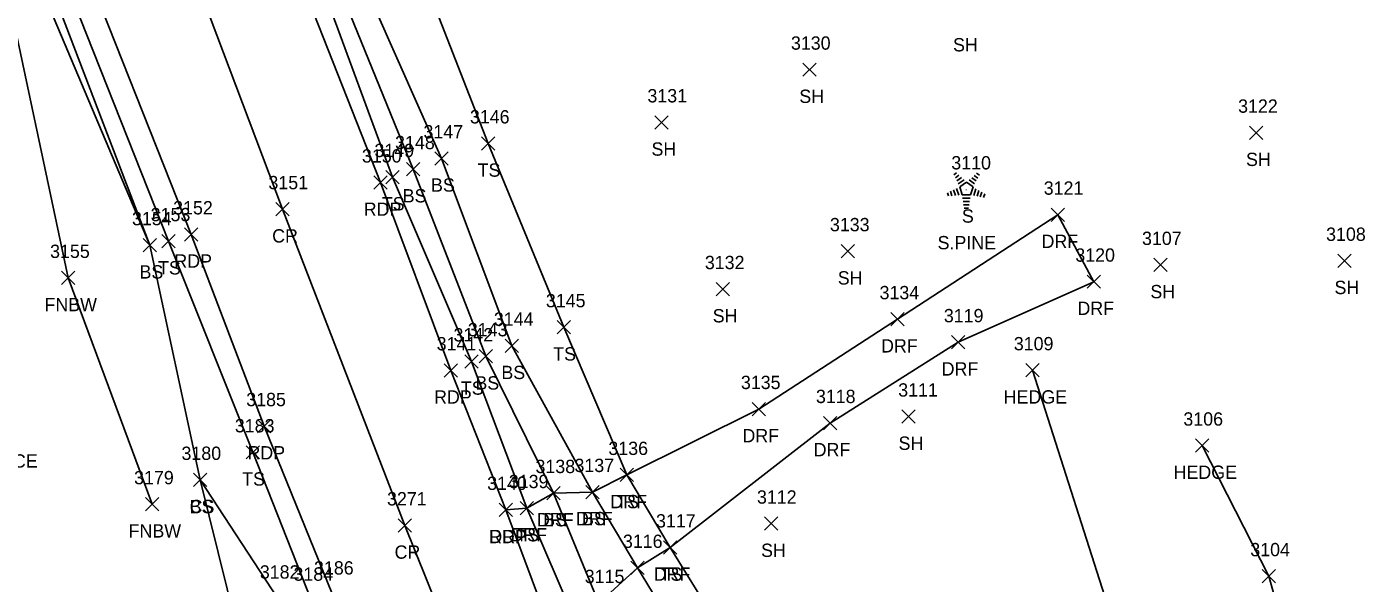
# Model space of a CAD drawing. Extents: x 1439173 to 1457902, y 641926 to 659889.
# Drawn here: x 1446891.5 to 1447091.1, y 651726.3 to 651810 of the extents above; entities that cross this region are included whole.
import ezdxf

# ---------------------------------------------------------------- set-up
doc = ezdxf.new("R2010")
doc.units = 0
for name, color, linetype in [('L_A', 7, 'Continuous'), ('L_C', 7, 'Continuous'), ('L_I', 7, 'Continuous'), ('L_TIC', 7, 'Continuous'), ('LAHR', 7, 'Continuous'), ('LELB', 7, 'Continuous'), ('LFNC', 7, 'Continuous'), ('LTC', 7, 'Continuous'), ('P_A', 7, 'Continuous'), ('P_I', 7, 'Continuous'), ('P_TIC', 7, 'Continuous'), ('PET', 7, 'Continuous'), ('PRC', 7, 'Continuous'), ('R_A', 7, 'Continuous'), ('R_I', 7, 'Continuous'), ('R_TIC', 7, 'Continuous'), ('RDF', 7, 'Continuous')]:
    doc.layers.add(name, color=color, linetype=linetype)

msp = doc.modelspace()

# ---------------------------------------------------------------- linework, layer by layer
at = {"layer": 'L_TIC'}
for points in [[(1447008.02, 651802.5), (1447010.02, 651804.5)], [(1447010.02, 651802.5), (1447008.02, 651804.5)], [(1446985.83, 651794.58), (1446987.83, 651796.58)], [(1446987.83, 651794.58), (1446985.83, 651796.58)], [(1447075.06, 651793.03), (1447077.06, 651795.03)], [(1447077.06, 651793.03), (1447075.06, 651795.03)], [(1446959.82, 651791.42), (1446961.82, 651793.42)], [(1446961.82, 651791.42), (1446959.82, 651793.42)], [(1446952.79, 651789.18), (1446954.79, 651791.18)], [(1446954.79, 651789.18), (1446952.79, 651791.18)], [(1446945.44, 651786.37), (1446947.44, 651788.37)], [(1446947.44, 651786.37), (1446945.44, 651788.37)], [(1446948.54, 651787.56), (1446950.54, 651789.56)], [(1446950.54, 651787.56), (1446948.54, 651789.56)], [(1446909.04, 651776.13), (1446911.04, 651778.13)], [(1446911.04, 651776.13), (1446909.04, 651778.13)], [(1446911.85, 651776.74), (1446913.85, 651778.74)], [(1446913.85, 651776.74), (1446911.85, 651778.74)], [(1447013.79, 651775.23), (1447015.79, 651777.23)], [(1447015.79, 651775.23), (1447013.79, 651777.23)], [(1447060.71, 651773.17), (1447062.71, 651775.17)], [(1447062.71, 651773.17), (1447060.71, 651775.17)], [(1447088.34, 651773.79), (1447090.34, 651775.79)], [(1447090.34, 651773.79), (1447088.34, 651775.79)], [(1446896.75, 651771.22), (1446898.75, 651773.22)], [(1446898.75, 651771.22), (1446896.75, 651773.22)], [(1446995.02, 651769.54), (1446997.02, 651771.54)], [(1446997.02, 651769.54), (1446995.02, 651771.54)], [(1446971.16, 651763.81), (1446973.16, 651765.81)], [(1446973.16, 651763.81), (1446971.16, 651765.81)], [(1446963.35, 651761.03), (1446965.35, 651763.03)], [(1446965.35, 651761.03), (1446963.35, 651763.03)], [(1446957.3, 651758.68), (1446959.3, 651760.68)], [(1446959.3, 651758.68), (1446957.3, 651760.68)], [(1446959.45, 651759.45), (1446961.45, 651761.45)], [(1446961.45, 651759.45), (1446959.45, 651761.45)], [(1447041.48, 651757.35), (1447043.48, 651759.35)], [(1447043.48, 651757.35), (1447041.48, 651759.35)], [(1447022.91, 651750.4), (1447024.91, 651752.4)], [(1447024.91, 651750.4), (1447022.91, 651752.4)], [(1447066.98, 651746.04), (1447068.98, 651748.04)], [(1447068.98, 651746.04), (1447066.98, 651748.04)], [(1446924.48, 651745.03), (1446926.48, 651747.03)], [(1446926.48, 651745.03), (1446924.48, 651747.03)], [(1446916.56, 651740.89), (1446918.56, 651742.89)], [(1446918.56, 651740.89), (1446916.56, 651742.89)], [(1446916.56, 651740.89), (1446918.56, 651742.89)], [(1446918.56, 651740.89), (1446916.56, 651742.89)], [(1446980.6, 651741.63), (1446982.6, 651743.63)], [(1446982.6, 651741.63), (1446980.6, 651743.63)], [(1446969.61, 651738.91), (1446971.61, 651740.91)], [(1446971.61, 651738.91), (1446969.61, 651740.91)], [(1446975.45, 651739.07), (1446977.45, 651741.07)], [(1446977.45, 651739.07), (1446975.45, 651741.07)], [(1446909.37, 651737.23), (1446911.37, 651739.23)], [(1446911.37, 651737.23), (1446909.37, 651739.23)], [(1446965.61, 651736.65), (1446967.61, 651738.65)], [(1446967.61, 651736.65), (1446965.61, 651738.65)], [(1447002.28, 651734.32), (1447004.28, 651736.32)], [(1447004.28, 651734.32), (1447002.28, 651736.32)], [(1446987.13, 651730.74), (1446989.13, 651732.74)], [(1446989.13, 651730.74), (1446987.13, 651732.74)], [(1446982.22, 651727.67), (1446984.22, 651729.67)], [(1446984.22, 651727.67), (1446982.22, 651729.67)], [(1447076.96, 651726.42), (1447078.96, 651728.42)], [(1447078.96, 651726.42), (1447076.96, 651728.42)]]:
    msp.add_lwpolyline(points, dxfattribs=at)
at = {"layer": 'LAHR'}
for points in [[(1447065.31, 651682.26), (1447055.26, 651718.43), (1447042.48, 651758.35)], [(1447086.7, 651696.26), (1447077.96, 651727.42), (1447067.98, 651747.04)]]:
    msp.add_lwpolyline(points, dxfattribs=at)
at = {"layer": 'LELB'}
for points in [[(1446942.78, 651838.63), (1446960.82, 651792.42)], [(1446931.09, 651833.98), (1446949.54, 651788.56)], [(1446933.9, 651835.12), (1446953.79, 651790.18)], [(1446929.52, 651833.3), (1446946.44, 651787.37)], [(1446891.57, 651820.91), (1446910.04, 651777.13)], [(1446893.18, 651821.31), (1446910.04, 651777.13)], [(1446895.48, 651821.67), (1446912.85, 651777.74)], [(1446887.8, 651819.25), (1446897.75, 651772.22)], [(1447109.38, 651687.01), (1447081.92, 651682.51), (1447066.27, 651678.02), (1447050.14, 651666.77), (1447048.92, 651654.73), (1447035.68, 651655.13), (1447027.23, 651662.13), (1447018.89, 651680.99), (1447005.85, 651703.12), (1446988.13, 651731.74), (1446981.6, 651742.63), (1446972.16, 651764.81), (1446960.82, 651792.42)], [(1447176.46, 651638.56), (1447157.37, 651654.17), (1447151.36, 651687.07), (1447108.87, 651675.26), (1447075.48, 651665.81), (1447060.49, 651656.58), (1447049.71, 651647.48), (1447032.74, 651649.04), (1447024.72, 651654.22), (1447022.26, 651662.74), (1447016.12, 651679.7), (1447000.24, 651700.72), (1446983.22, 651728.67), (1446976.45, 651740.07), (1446964.35, 651762.03), (1446953.79, 651790.18)], [(1447181.61, 651589.03), (1447148.74, 651590.5), (1447143.19, 651606.57), (1447136.79, 651608.18), (1447116.08, 651609.12), (1447094.58, 651611.64), (1447075.85, 651602.21), (1447067.37, 651588.43), (1447052.01, 651576.1), (1447048.14, 651570.39), (1447045.56, 651567.6), (1447044.38, 651559.26), (1447043.29, 651558.79), (1447040.62, 651569), (1447032.41, 651593), (1447018.58, 651622.6), (1447013.05, 651636.38), (1447004.2, 651659.56), (1446998.81, 651674.15), (1446991.64, 651698.18), (1446977.42, 651723.39), (1446970.61, 651739.91), (1446960.45, 651760.45), (1446949.54, 651788.56)], [(1447063.03, 651560.12), (1447045.49, 651557.16), (1447040.31, 651557.98), (1447034.35, 651565.46), (1447024.68, 651588.34), (1447012.55, 651620), (1447004.73, 651640.45), (1447002.5, 651645.62), (1446993.2, 651668.85), (1446983.37, 651694.97), (1446974.02, 651720.35), (1446966.61, 651737.65), (1446958.3, 651759.68), (1446946.44, 651787.37)], [(1446910.04, 651777.13), (1446917.56, 651741.89), (1446922.99, 651720.09), (1446927.98, 651702.33), (1446925.67, 651680.86), (1446929.28, 651657.43), (1446937.03, 651646.83), (1446940.26, 651637.91)], [(1446912.85, 651777.74), (1446925.48, 651746.03), (1446934.28, 651723.74), (1446943.86, 651699.76), (1446959.01, 651659.78), (1446968.83, 651635.22), (1446983.26, 651595.73), (1446991.32, 651574.53), (1447000.12, 651553.29), (1447014.92, 651516.41), (1447027.79, 651483.92), (1447046.99, 651435.15), (1447066.41, 651388.26), (1447084.97, 651341.27), (1447105.61, 651290.94)], [(1446917.56, 651741.89), (1446929.24, 651724.06), (1446937.5, 651697.61), (1446953.3, 651658.76), (1446962.53, 651634.04), (1446978.24, 651593.57), (1446985.05, 651572.92)]]:
    msp.add_lwpolyline(points, dxfattribs=at)
at = {"layer": 'LFNC'}
msp.add_lwpolyline([(1446897.75, 651772.22), (1446910.37, 651738.23)], dxfattribs=at)
at = {"layer": 'LTC'}
for p, q in [((1447030.72, 651787.73), (1447031.08, 651787.99)), ((1447034.12, 651787.97), (1447034.54, 651787.67)), ((1447030.93, 651787.26), (1447031.46, 651787.65)), ((1447031.14, 651786.8), (1447031.85, 651787.31)), ((1447031.35, 651786.33), (1447032.23, 651786.97)), ((1447031.58, 651785.88), (1447032.59, 651786.61)), ((1447032.59, 651786.61), (1447033.59, 651785.89)), ((1447033.01, 651786.93), (1447033.82, 651786.34)), ((1447033.38, 651787.27), (1447034.06, 651786.78)), ((1447033.75, 651787.62), (1447034.3, 651787.22)), ((1447029.76, 651785.01), (1447029.91, 651784.54)), ((1447030.21, 651785.23), (1447030.42, 651784.57)), ((1447030.67, 651785.44), (1447030.94, 651784.61)), ((1447031.12, 651785.66), (1447031.45, 651784.64)), ((1447031.58, 651785.88), (1447031.96, 651784.68)), ((1447033.19, 651784.68), (1447031.96, 651784.68)), ((1447033.16, 651784.18), (1447032.01, 651784.18)), ((1447033.59, 651785.89), (1447033.19, 651784.68)), ((1447034.02, 651785.62), (1447033.68, 651784.58)), ((1447034.47, 651785.37), (1447034.18, 651784.48)), ((1447034.91, 651785.12), (1447034.67, 651784.39)), ((1447035.36, 651784.87), (1447035.17, 651784.29)), ((1447033.07, 651783.68), (1447032.08, 651783.68)), ((1447032.99, 651783.18), (1447032.16, 651783.18)), ((1447032.9, 651782.68), (1447032.23, 651782.68))]:
    msp.add_line(p, q, dxfattribs=at)
at = {"layer": 'P_TIC'}
for points in [[(1446943.64, 651785.55), (1446945.64, 651787.55)], [(1446945.64, 651785.55), (1446943.64, 651787.55)], [(1446928.95, 651781.54), (1446930.95, 651783.54)], [(1446930.95, 651781.54), (1446928.95, 651783.54)], [(1446915.22, 651777.76), (1446917.22, 651779.76)], [(1446917.22, 651777.76), (1446915.22, 651779.76)], [(1446954.2, 651757.34), (1446956.2, 651759.34)], [(1446956.2, 651757.34), (1446954.2, 651759.34)], [(1446926.19, 651748.96), (1446928.19, 651750.96)], [(1446928.19, 651748.96), (1446926.19, 651750.96)], [(1446962.44, 651736.38), (1446964.44, 651738.38)], [(1446964.44, 651736.38), (1446962.44, 651738.38)], [(1446947.32, 651734.05), (1446949.32, 651736.05)], [(1446949.32, 651734.05), (1446947.32, 651736.05)]]:
    msp.add_lwpolyline(points, dxfattribs=at)
at = {"layer": 'PET'}
for points in [[(1446926.7, 651832.14), (1446944.64, 651786.55)], [(1446898.65, 651823.17), (1446916.22, 651778.76)], [(1447133.82, 651304.34), (1447118.79, 651344.04), (1447101.68, 651385), (1447089.51, 651416.26), (1447071.91, 651460.58), (1447059.16, 651492.73), (1447042.94, 651532.7), (1447032.65, 651560.38), (1447020.6, 651590.42), (1447006.51, 651626.47), (1446991.91, 651664.66), (1446980.14, 651693.77), (1446971.38, 651716.28), (1446963.44, 651737.38), (1446955.2, 651758.34), (1446944.64, 651786.55)], [(1446916.22, 651778.76), (1446927.19, 651749.96), (1446937.42, 651724.67), (1446946.65, 651700.51), (1446962.16, 651659.56), (1446974.26, 651630.29), (1446986.87, 651596.06), (1447005.11, 651549.87), (1447017.49, 651517.4), (1447030.75, 651484.94), (1447047.11, 651435.09), (1447068.86, 651389.1), (1447087.47, 651341.76), (1447107.68, 651291.49)]]:
    msp.add_lwpolyline(points, dxfattribs=at)
at = {"layer": 'PRC'}
for points in [[(1446913.06, 651827.32), (1446929.95, 651782.54)], [(1446929.95, 651782.54), (1446948.32, 651735.05), (1446964.73, 651694.26), (1446977.94, 651660.56), (1446987.67, 651635.06), (1447000.13, 651600.32), (1447018, 651555.68), (1447030.57, 651523.12), (1447043.96, 651489.46), (1447063.47, 651440.98), (1447082.43, 651393.96), (1447101.02, 651347.05), (1447120.69, 651297.3)]]:
    msp.add_lwpolyline(points, dxfattribs=at)
at = {"layer": 'R_TIC'}
for points in [[(1447045.32, 651780.72), (1447047.32, 651782.72)], [(1447047.32, 651780.72), (1447045.32, 651782.72)], [(1447050.71, 651770.66), (1447052.71, 651772.66)], [(1447052.71, 651770.66), (1447050.71, 651772.66)], [(1447021.24, 651765.02), (1447023.24, 651767.02)], [(1447023.24, 651765.02), (1447021.24, 651767.02)], [(1447030.33, 651761.56), (1447032.33, 651763.56)], [(1447032.33, 651761.56), (1447030.33, 651763.56)], [(1447000.43, 651751.53), (1447002.43, 651753.53)], [(1447002.43, 651751.53), (1447000.43, 651753.53)], [(1447011.13, 651749.43), (1447013.13, 651751.43)], [(1447013.13, 651749.43), (1447011.13, 651751.43)], [(1446980.6, 651741.63), (1446982.6, 651743.63)], [(1446982.6, 651741.63), (1446980.6, 651743.63)], [(1446969.61, 651738.91), (1446971.61, 651740.91)], [(1446971.61, 651738.91), (1446969.61, 651740.91)], [(1446975.45, 651739.07), (1446977.45, 651741.07)], [(1446977.45, 651739.07), (1446975.45, 651741.07)], [(1446962.44, 651736.38), (1446964.44, 651738.38)], [(1446964.44, 651736.38), (1446962.44, 651738.38)], [(1446965.61, 651736.65), (1446967.61, 651738.65)], [(1446967.61, 651736.65), (1446965.61, 651738.65)], [(1446987.13, 651730.74), (1446989.13, 651732.74)], [(1446989.13, 651730.74), (1446987.13, 651732.74)], [(1446982.22, 651727.67), (1446984.22, 651729.67)], [(1446984.22, 651727.67), (1446982.22, 651729.67)]]:
    msp.add_lwpolyline(points, dxfattribs=at)
at = {"layer": 'RDF'}
msp.add_lwpolyline([(1446971.38, 651716.28), (1446974.02, 651720.35), (1446977.42, 651723.39), (1446983.22, 651728.67), (1446988.13, 651731.74), (1447012.13, 651750.43), (1447031.33, 651762.56), (1447051.71, 651771.66), (1447046.32, 651781.72), (1447022.24, 651766.02), (1447001.43, 651752.53), (1446981.6, 651742.63), (1446976.45, 651740.07), (1446970.61, 651739.91), (1446966.61, 651737.65), (1446963.44, 651737.38)], dxfattribs=at)

# ---------------------------------------------------------------- texts
at = {"layer": 'L_A'}
for s, p in [('SH', (1447030.58, 651806.24)), ('SH', (1447007.51, 651798.5)), ('SH', (1446985.32, 651790.58)), ('SH', (1447074.55, 651789.03)), ('TS', (1446959.23, 651787.42)), ('BS', (1446952.23, 651785.18)), ('TS', (1446944.85, 651782.37)), ('BS', (1446947.98, 651783.56)), ('S', (1447031.91, 651780.52)), ('BS', (1446908.48, 651772.13)), ('TS', (1446911.26, 651772.74)), ('SH', (1447013.28, 651771.23)), ('SH', (1447060.2, 651769.17)), ('SH', (1447087.83, 651769.79)), ('FNBW', (1446894.22, 651767.22)), ('SH', (1446994.51, 651765.54)), ('TS', (1446970.57, 651759.81)), ('BS', (1446962.79, 651757.03)), ('TS', (1446956.71, 651754.68)), ('BS', (1446958.89, 651755.45)), ('HEDGE', (1447038.18, 651753.35)), ('SH', (1447022.4, 651746.4)), ('HEDGE', (1447063.68, 651742.04)), ('TS', (1446923.89, 651741.03)), ('CS', (1446916, 651736.89)), ('BS', (1446916, 651736.89)), ('TS', (1446980.01, 651737.63)), ('BS', (1446969.05, 651734.91)), ('BS', (1446974.89, 651735.07)), ('FNBW', (1446906.85, 651733.23)), ('TS', (1446965.02, 651732.65)), ('SH', (1447001.77, 651730.32)), ('TS', (1446986.54, 651726.74))]:
    msp.add_text(s, height=2, dxfattribs=at).set_placement(p)
at = {"layer": 'L_C'}
for s, p in [('S.PINE', (1447028.26, 651776.52)), ('S.SPRUCE', (1446879.52, 651743.73))]:
    msp.add_text(s, height=2, dxfattribs=at).set_placement(p)
at = {"layer": 'L_I'}
for s, p in [('3130', (1447006.25, 651806.5)), ('3131', (1446984.71, 651798.58)), ('3122', (1447073.36, 651797.03)), ('3146', (1446958.07, 651795.42)), ('3147', (1446951.1, 651793.18)), ('3149', (1446943.74, 651790.37)), ('3148', (1446946.84, 651791.56)), ('3110', (1447030.32, 651788.52)), ('3154', (1446907.35, 651780.13)), ('3153', (1446910.16, 651780.74)), ('3133', (1447012.1, 651779.23)), ('3107', (1447058.94, 651777.17)), ('3108', (1447086.57, 651777.79)), ('3155', (1446895.06, 651775.22)), ('3132', (1446993.33, 651773.54)), ('3145', (1446969.47, 651767.81)), ('3144', (1446961.66, 651765.03)), ('3142', (1446955.61, 651762.68)), ('3143', (1446957.76, 651763.45)), ('3109', (1447039.7, 651761.35)), ('3111', (1447022.35, 651754.4)), ('3106', (1447065.15, 651750.04)), ('3183', (1446922.79, 651749.03)), ('3180', (1446914.78, 651744.89)), ('3180', (1446914.78, 651744.89)), ('3136', (1446978.85, 651745.63)), ('3138', (1446967.91, 651742.91)), ('3137', (1446973.76, 651743.07)), ('3179', (1446907.67, 651741.23)), ('3139', (1446963.91, 651740.65)), ('3112', (1447001.15, 651738.32)), ('3117', (1446986, 651734.74)), ('3116', (1446981.03, 651731.67)), ('3104', (1447075.19, 651730.42)), ('3182', (1446926.54, 651727.06)), ('3184', (1446931.59, 651726.74)), ('3115', (1446975.3, 651726.39))]:
    msp.add_text(s, height=2, dxfattribs=at).set_placement(p)
at = {"layer": 'LTC'}
msp.add_text('.', height=1.04, rotation=270, dxfattribs=at).set_placement((1447032.47, 651785.63))
at = {"layer": 'P_A'}
for s, p in [('RDP', (1446942.13, 651781.55)), ('CR', (1446928.39, 651777.54)), ('RDP', (1446913.71, 651773.76)), ('RDP', (1446952.69, 651753.34)), ('RDP', (1446924.68, 651744.96)), ('RDP', (1446960.93, 651732.38)), ('CR', (1446946.76, 651730.05))]:
    msp.add_text(s, height=2, dxfattribs=at).set_placement(p)
at = {"layer": 'P_I'}
for s, p in [('3150', (1446941.86, 651789.55)), ('3151', (1446927.83, 651785.54)), ('3152', (1446913.53, 651781.76)), ('3141', (1446953.08, 651761.34)), ('3185', (1446924.5, 651752.96)), ('3140', (1446960.66, 651740.38)), ('3271', (1446945.63, 651738.05)), ('3186', (1446934.67, 651727.67))]:
    msp.add_text(s, height=2, dxfattribs=at).set_placement(p)
at = {"layer": 'R_A'}
for p in [(1447043.86, 651776.72), (1447049.25, 651766.66), (1447019.78, 651761.02), (1447028.87, 651757.56), (1446998.97, 651747.53), (1447009.66, 651745.43), (1446979.14, 651737.63), (1446968.14, 651734.91), (1446973.99, 651735.07), (1446960.98, 651732.38), (1446964.15, 651732.65), (1446985.66, 651726.74)]:
    msp.add_text('DRF', height=2, dxfattribs=at).set_placement(p)
at = {"layer": 'R_I'}
for s, p in [('3121', (1447044.19, 651784.72)), ('3120', (1447048.93, 651774.66)), ('3134', (1447019.55, 651769.02)), ('3119', (1447029.2, 651765.56)), ('3135', (1446998.74, 651755.53)), ('3118', (1447010, 651753.43)), ('3136', (1446978.85, 651745.63)), ('3138', (1446967.91, 651742.91)), ('3137', (1446973.76, 651743.07)), ('3140', (1446960.66, 651740.38)), ('3139', (1446963.91, 651740.65)), ('3117', (1446986, 651734.74)), ('3116', (1446981.03, 651731.67)), ('3115', (1446975.3, 651726.39))]:
    msp.add_text(s, height=2, dxfattribs=at).set_placement(p)

doc.saveas('drawing.dxf')
